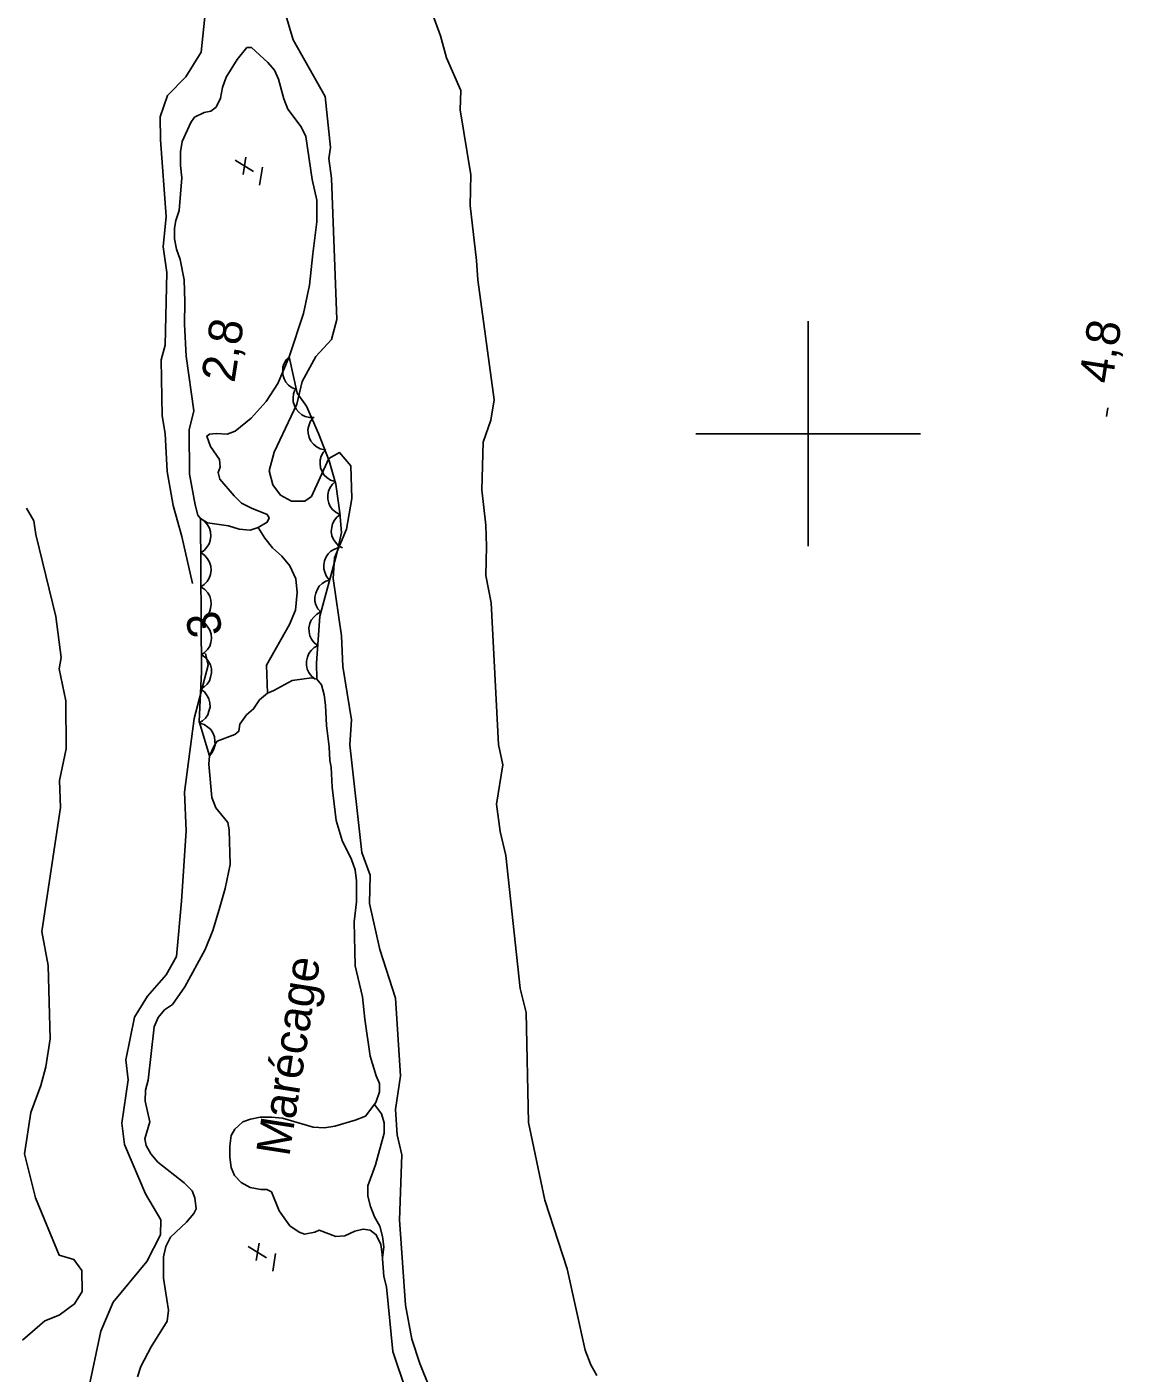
# Model space of a CAD drawing. Extents: x 282461 to 284471, y 5554090 to 5557646.
# Drawn here: x 283530.4 to 283628, y 5555916.4 to 5556036.2 of the extents above; entities that cross this region are included whole.
import ezdxf

# ---------------------------------------------------------------- set-up
doc = ezdxf.new("R2010")
doc.units = 0
for name, color, linetype in [('Niveau 2', 7, 'Continuous'), ('Niveau 3', 7, 'Continuous'), ('Niveau 4', 7, 'Continuous'), ('Niveau 44', 7, 'Continuous'), ('Niveau 61', 7, 'Continuous'), ('Niveau 7', 7, 'Continuous')]:
    doc.layers.add(name, color=color, linetype=linetype)

msp = doc.modelspace()

# ---------------------------------------------------------------- linework, layer by layer
at = {"layer": 'Niveau 2'}
for points in [[(283552.82, 5556039.56), (283554.15, 5556035.05), (283556.98, 5556030.01), (283557.48, 5556025.48), (283557.31, 5556024.48), (283557.57, 5556022.74), (283558.02, 5556010.17), (283557.57, 5556008.37), (283556.15, 5556006.87), (283554.94, 5556004.65), (283554.46, 5556002.64)], [(283565.82, 5556039.42), (283567.25, 5556035.41), (283567.8, 5556033.45), (283569.07, 5556030.53), (283569, 5556028.83), (283569.96, 5556023.03), (283569.89, 5556020.3), (283570.48, 5556015.41), (283570.57, 5556013.7), (283572.03, 5556003.01), (283571.73, 5556001.19), (283571.07, 5555999.23), (283570.93, 5555994.99), (283571.3, 5555991.85), (283571.37, 5555989.95), (283571.3, 5555987.39), (283571.78, 5555984.93), (283572.42, 5555972.33), (283572.8, 5555970.54), (283572.26, 5555967.03), (283572.56, 5555964.59), (283573.09, 5555962.47), (283574.34, 5555950.61), (283574.89, 5555948.49), (283575.09, 5555938.69), (283576.56, 5555931.77), (283578.53, 5555925.67), (283580.15, 5555918.42), (283580.64, 5555917.12), (283581.18, 5555916.18)], [(283545.18, 5555986.67), (283544.24, 5555990.84), (283543.46, 5555993.61), (283542.93, 5555996.63), (283542.74, 5556000.02), (283542.48, 5556001.6), (283542.4, 5556006.58), (283542.76, 5556007.88), (283542.9, 5556014.36), (283542.57, 5556016.64), (283542.83, 5556019.33), (283542.32, 5556026.14), (283542.31, 5556028.21), (283542.95, 5556030.11), (283544.58, 5556031.76), (283545.95, 5556033.95), (283546.33, 5556037.67)], [(283558.46, 5555982.02), (283557.71, 5555987.11), (283557.83, 5555988.96), (283558.9, 5555991.51), (283559.36, 5555994.22), (283559.27, 5555997.13), (283558.27, 5555998.32), (283557.33, 5555997.8), (283555.77, 5555994.41), (283555.19, 5555993.98), (283553.99, 5555994), (283553.03, 5555994.53), (283552.33, 5555995.46), (283552.02, 5555996.68), (283552.44, 5555998.34), (283554.46, 5556002.64)], [(283530.4, 5555993.38), (283531.06, 5555992.24), (283531.23, 5555991.02), (283533.01, 5555983.73), (283533.48, 5555980.07), (283533.32, 5555979.06), (283533.9, 5555976.22), (283533.94, 5555971.94), (283533.33, 5555969.14), (283533.44, 5555966.73), (283531.76, 5555955.68), (283532.34, 5555952.67), (283532.5, 5555946.15), (283532.12, 5555943.64), (283531.69, 5555942), (283530.8, 5555939.57), (283530.23, 5555935.9), (283531.19, 5555931.98), (283533.31, 5555926.88), (283534.62, 5555926.49), (283535.32, 5555925.52), (283535.37, 5555923.64), (283534.69, 5555922.54), (283533.31, 5555921.55), (283532.05, 5555921.05), (283530.05, 5555919.31)], [(283558.46, 5555982.02), (283558.57, 5555979.27), (283559.34, 5555974.52), (283559.19, 5555972.3), (283560.27, 5555962.72), (283561, 5555960.72), (283560.94, 5555958.18), (283561.86, 5555954.1), (283563.25, 5555949.76), (283563.69, 5555942.85), (283563.26, 5555939.85), (283563.4, 5555937.59), (283563.82, 5555935.82), (283563.62, 5555930.03), (283564.13, 5555922.42), (283564.71, 5555919.41), (283565.42, 5555917.25), (283567.26, 5555912.68)], [(283546.34, 5555980.43), (283546.58, 5555979.41), (283545.34, 5555974.65), (283544.46, 5555968.1), (283544.63, 5555964.65), (283544.19, 5555958.38), (283543.75, 5555953.46), (283542.84, 5555951.84), (283541.19, 5555949.94), (283540.02, 5555948.08), (283539.25, 5555944.26), (283539.46, 5555942.5), (283538.9, 5555938.64), (283539.13, 5555936.73), (283541.01, 5555932.33), (283542.37, 5555930.04), (283542.34, 5555928.69), (283541.11, 5555926.31), (283538.13, 5555922.69), (283537.03, 5555920.13), (283535.86, 5555914.66)]]:
    msp.add_lwpolyline(points, dxfattribs=at)
at = {"layer": 'Niveau 3'}
for p, q in [((283548.97, 5556024.33), (283550.6, 5556023.33)), ((283549.68, 5556023.07), (283549.93, 5556024.61)), ((283551.16, 5556022.13), (283551.4, 5556023.71)), ((283626.56, 5556001.52), (283626.68, 5556002.31)), ((283550.15, 5555927.66), (283551.78, 5555926.66)), ((283550.86, 5555926.4), (283551.11, 5555927.94)), ((283552.34, 5555925.46), (283552.58, 5555927.04))]:
    msp.add_line(p, q, dxfattribs=at)
at = {"layer": 'Niveau 4'}
for points in [[(283553.78, 5556006.84), (283555.05, 5556010.71), (283555.61, 5556013.22), (283555.88, 5556016), (283556.26, 5556018.85), (283556.25, 5556020.77), (283555.83, 5556022.62), (283555.27, 5556026.45), (283554.86, 5556027.32), (283553.68, 5556028.88), (283553.32, 5556029.8), (283552.84, 5556031.54), (283552.49, 5556032.35), (283551.9, 5556033.04), (283550.43, 5556034.36), (283550.03, 5556034.36), (283549.16, 5556033.31), (283548.18, 5556031.73), (283547.84, 5556030.8), (283547.68, 5556029.87), (283547.28, 5556029.05), (283546.81, 5556028.7), (283546.23, 5556028.58), (283545.36, 5556028.16), (283545.02, 5556027.7), (283544.27, 5556026.01), (283544.11, 5556025.08), (283544.12, 5556023.86), (283544.24, 5556022.76), (283543.98, 5556019.85), (283543.69, 5556018.98), (283543.58, 5556018.28), (283543.59, 5556017.35), (283543.77, 5556016.42), (283544.07, 5556015.5), (283544.43, 5556013.7), (283544.51, 5556011.73), (283544.47, 5556009.75), (283544.61, 5556006.91), (283545.29, 5556002.04), (283544.89, 5556000.35), (283544.92, 5555996.4), (283545.41, 5555993.68), (283545.65, 5555992.75), (283545.9, 5555992.44), (283546.53, 5555992.06), (283548.4, 5555991.79), (283549.33, 5555991.51), (283550.32, 5555991.4), (283551.02, 5555991.64), (283551.83, 5555992.11), (283552, 5555992.52), (283551.82, 5555992.8), (283550.42, 5555993.37), (283549.54, 5555993.83), (283548.9, 5555994.46), (283547.61, 5555995.96), (283547.48, 5555996.54), (283547.65, 5555997.01), (283547.59, 5555997.7), (283546.77, 5555998.86), (283546.47, 5555999.78), (283546.7, 5555999.96), (283547.28, 5556000.02), (283548.27, 5555999.97), (283548.97, 5556000.21), (283550.41, 5556001.38), (283551.74, 5556002.85), (283552.77, 5556004.48), (283553.78, 5556006.84)], [(283551.02, 5555991.64), (283551.61, 5555990.71), (283552.31, 5555989.85), (283553.13, 5555989.1), (283553.84, 5555988.24), (283554.37, 5555987.08), (283554.5, 5555985.86), (283554.34, 5555984.29), (283553.82, 5555983.01), (283551.76, 5555979.4), (283551.85, 5555976.91)], [(283556.24, 5555978.16), (283555.78, 5555978.27), (283554.04, 5555978.02), (283552.42, 5555977.14), (283551.85, 5555976.91), (283551.14, 5555976.31), (283550.62, 5555975.5), (283549.99, 5555974.97), (283549.41, 5555974.15), (283549.3, 5555973.51), (283548.96, 5555973.22), (283547.39, 5555972.62), (283547.1, 5555972.22), (283546.7, 5555971.34), (283546.65, 5555970.59), (283546.91, 5555967.63), (283547.26, 5555966.7), (283548.32, 5555965.38), (283548.44, 5555964.74), (283548.53, 5555961.67), (283548.08, 5555959.51), (283547.57, 5555957.65), (283547, 5555955.79), (283546.32, 5555954.1), (283544.49, 5555950.78), (283543.39, 5555949.2), (283542.7, 5555948.73), (283542.12, 5555948.03), (283541.78, 5555947.22), (283541.24, 5555942.45), (283541.01, 5555941.58), (283540.96, 5555940.59), (283541.38, 5555938.74), (283540.93, 5555937.23), (283541.05, 5555936.65), (283541.47, 5555935.9), (283542.11, 5555935.15), (283544.45, 5555933.31), (283545.16, 5555932.62), (283545.4, 5555931.99), (283545.52, 5555931), (283545.29, 5555930.59), (283544.66, 5555929.83), (283543.21, 5555928.49), (283542.81, 5555927.67), (283542.59, 5555926.74), (283542.6, 5555924.83), (283543.04, 5555921.99), (283542.93, 5555921), (283541.49, 5555918.73), (283540.57, 5555916.98), (283540.29, 5555916.05)], [(283564.21, 5555914.79), (283563.02, 5555918.32), (283562.45, 5555924.06), (283562.21, 5555924.99), (283562.08, 5555926.96), (283561.95, 5555927.83), (283561.54, 5555928.7), (283561.01, 5555929.1), (283560.37, 5555929.21), (283559.62, 5555929.03), (283558.75, 5555928.62), (283557.93, 5555928.55), (283556.47, 5555929.12), (283556.07, 5555928.94), (283555.14, 5555928.76), (283554.67, 5555928.93), (283553.85, 5555929.5), (283552.91, 5555930.83), (283552.2, 5555932.51), (283551.79, 5555932.74), (283551.27, 5555932.73), (283550.33, 5555932.9), (283549.52, 5555933.35), (283548.93, 5555933.99), (283548.63, 5555934.68), (283548.51, 5555935.61), (283548.5, 5555936.6), (283548.61, 5555937.53), (283548.95, 5555938.11), (283549.65, 5555938.75), (283550.34, 5555938.99), (283551.21, 5555939.17), (283552.2, 5555939.18), (283553.19, 5555939.07), (283555.93, 5555938.28), (283556.92, 5555938.23), (283557.85, 5555938.36), (283559.65, 5555938.89), (283560.58, 5555939.25), (283561.5, 5555940.48), (283561.84, 5555941.41), (283561.84, 5555942.16), (283561.54, 5555942.86), (283561, 5555944.59), (283560.51, 5555947.9), (283560.32, 5555949.87), (283559.66, 5555952.65), (283559.57, 5555956.54), (283559.78, 5555958.34), (283559.78, 5555959.26), (283559.77, 5555960.19), (283559.65, 5555961.18), (283559.35, 5555962.1), (283558.52, 5555963.78), (283557.98, 5555965.58), (283557.61, 5555968.53), (283557.53, 5555970.33), (283557.41, 5555970.91), (283557.34, 5555972.13), (283557.1, 5555974.04), (283557.02, 5555975.84), (283556.9, 5555976.77), (283556.66, 5555977.64), (283556.24, 5555978.16)]]:
    msp.add_lwpolyline(points, dxfattribs=at)
at = {"layer": 'Niveau 44'}
for points in [[(283554.43, 5556003.93), (283554.04, 5556004.08), (283553.72, 5556004.33), (283553.5, 5556004.57), (283553.34, 5556004.88), (283553.23, 5556005.23), (283553.21, 5556005.61), (283553.22, 5556005.94), (283553.35, 5556006.26), (283553.53, 5556006.58), (283553.78, 5556006.84)], [(283556.24, 5555978.16), (283556.21, 5555979.58), (283556.52, 5555983.76), (283557.99, 5555989.23), (283558.44, 5555991.21), (283558.31, 5555992.95), (283557.94, 5555995.5), (283557.34, 5555997.58), (283556.39, 5556000.01), (283555.32, 5556002.44), (283554.5, 5556003.6), (283553.78, 5556006.84)], [(283556.02, 5556001.44), (283555.61, 5556001.44), (283555.22, 5556001.54), (283554.92, 5556001.68), (283554.65, 5556001.9), (283554.41, 5556002.18), (283554.25, 5556002.52), (283554.14, 5556002.83), (283554.13, 5556003.18), (283554.18, 5556003.54), (283554.3, 5556003.88)], [(283556.95, 5555998.57), (283556.55, 5555998.66), (283556.2, 5555998.86), (283555.94, 5555999.06), (283555.73, 5555999.34), (283555.57, 5555999.67), (283555.49, 5556000.05), (283555.46, 5556000.37), (283555.53, 5556000.71), (283555.66, 5556001.05), (283555.87, 5556001.35)], [(283557.87, 5555995.74), (283557.48, 5555995.87), (283557.14, 5555996.1), (283556.9, 5555996.32), (283556.72, 5555996.62), (283556.59, 5555996.96), (283556.55, 5555997.34), (283556.55, 5555997.67), (283556.65, 5555998), (283556.82, 5555998.33), (283557.04, 5555998.6)], [(283558.33, 5555992.8), (283557.96, 5555992.98), (283557.66, 5555993.25), (283557.45, 5555993.51), (283557.32, 5555993.83), (283557.23, 5555994.18), (283557.24, 5555994.57), (283557.28, 5555994.89), (283557.43, 5555995.2), (283557.64, 5555995.51), (283557.9, 5555995.75)], [(283558.54, 5555989.83), (283558.18, 5555990.03), (283557.91, 5555990.33), (283557.72, 5555990.59), (283557.6, 5555990.92), (283557.54, 5555991.29), (283557.58, 5555991.66), (283557.64, 5555991.98), (283557.81, 5555992.29), (283558.04, 5555992.58), (283558.32, 5555992.8)], [(283545.9, 5555992.44), (283545.97, 5555978.79), (283545.77, 5555974.38), (283546.7, 5555971.34)], [(283545.9, 5555992.44), (283546.25, 5555992.21), (283546.51, 5555991.89), (283546.69, 5555991.6), (283546.78, 5555991.26), (283546.81, 5555990.89), (283546.75, 5555990.5), (283546.66, 5555990.19), (283546.47, 5555989.89), (283546.22, 5555989.61), (283545.92, 5555989.41)], [(283545.92, 5555989.41), (283546.27, 5555989.17), (283546.53, 5555988.85), (283546.7, 5555988.57), (283546.8, 5555988.22), (283546.83, 5555987.85), (283546.77, 5555987.47), (283546.68, 5555987.15), (283546.49, 5555986.85), (283546.23, 5555986.58), (283545.93, 5555986.37)], [(283557.38, 5555986.97), (283557.11, 5555987.29), (283556.95, 5555987.66), (283556.86, 5555987.97), (283556.86, 5555988.32), (283556.92, 5555988.68), (283557.08, 5555989.03), (283557.25, 5555989.31), (283557.51, 5555989.54), (283557.82, 5555989.73), (283558.16, 5555989.85)], [(283556.61, 5555984.1), (283556.34, 5555984.41), (283556.17, 5555984.78), (283556.08, 5555985.09), (283556.08, 5555985.44), (283556.15, 5555985.8), (283556.31, 5555986.15), (283556.47, 5555986.43), (283556.73, 5555986.66), (283557.05, 5555986.86), (283557.38, 5555986.97)], [(283545.93, 5555986.37), (283546.28, 5555986.14), (283546.54, 5555985.82), (283546.72, 5555985.53), (283546.81, 5555985.19), (283546.85, 5555984.82), (283546.78, 5555984.43), (283546.7, 5555984.12), (283546.5, 5555983.82), (283546.25, 5555983.54), (283545.95, 5555983.34)], [(283545.95, 5555983.34), (283546.3, 5555983.1), (283546.56, 5555982.78), (283546.73, 5555982.5), (283546.83, 5555982.15), (283546.86, 5555981.78), (283546.8, 5555981.4), (283546.71, 5555981.08), (283546.52, 5555980.78), (283546.26, 5555980.51), (283545.96, 5555980.3)], [(283556.33, 5555981.14), (283556, 5555981.39), (283555.77, 5555981.72), (283555.62, 5555982.02), (283555.56, 5555982.36), (283555.55, 5555982.73), (283555.64, 5555983.1), (283555.75, 5555983.4), (283555.97, 5555983.68), (283556.24, 5555983.93), (283556.55, 5555984.11)], [(283556.1, 5555978.16), (283555.78, 5555978.42), (283555.55, 5555978.75), (283555.4, 5555979.04), (283555.34, 5555979.39), (283555.33, 5555979.75), (283555.42, 5555980.12), (283555.53, 5555980.43), (283555.75, 5555980.71), (283556.02, 5555980.96), (283556.33, 5555981.14)], [(283546.04, 5555980.3), (283546.38, 5555980.05), (283546.62, 5555979.72), (283546.78, 5555979.42), (283546.86, 5555979.08), (283546.87, 5555978.7), (283546.79, 5555978.32), (283546.69, 5555978.01), (283546.48, 5555977.72), (283546.21, 5555977.46), (283545.9, 5555977.27)], [(283545.9, 5555977.27), (283546.24, 5555977.02), (283546.48, 5555976.68), (283546.65, 5555976.39), (283546.72, 5555976.04), (283546.74, 5555975.67), (283546.65, 5555975.29), (283546.55, 5555974.98), (283546.34, 5555974.69), (283546.07, 5555974.43), (283545.76, 5555974.24)], [(283545.81, 5555974.24), (283546.22, 5555974.12), (283546.56, 5555973.89), (283546.81, 5555973.67), (283546.99, 5555973.36), (283547.13, 5555973.02), (283547.18, 5555972.63), (283547.19, 5555972.3), (283547.09, 5555971.96), (283546.93, 5555971.62), (283546.7, 5555971.34)]]:
    msp.add_lwpolyline(points, dxfattribs=at)
at = {"layer": 'Niveau 61'}
for points in [[(283600, 5555990), (283600, 5556010)], [(283590, 5556000), (283610, 5556000)]]:
    msp.add_lwpolyline(points, dxfattribs=at)
at = {"layer": 'Niveau 7'}
msp.add_lwpolyline([(283562.1, 5555926.66), (283562.22, 5555927.63), (283562.09, 5555928.56), (283561.85, 5555929.48), (283561.38, 5555930.29), (283561.02, 5555931.22), (283560.78, 5555932.14), (283560.78, 5555933.07), (283561.46, 5555934.93), (283562.25, 5555937.73), (283562.24, 5555938.65), (283562, 5555939.46), (283561.37, 5555940.28)], dxfattribs=at)

# ---------------------------------------------------------------- texts
at = {"layer": 'Niveau 2'}
msp.add_text('3', height=3, rotation=101.6248, dxfattribs=at).set_placement((283547.9, 5555982.22))
at = {"layer": 'Niveau 3'}
for s, rotation, p in [('    2,8', 81.0958, (283548.22, 5556000.06)), ('4,8  ', 81.0957, (283627.04, 5556004.36))]:
    msp.add_text(s, height=3, rotation=rotation, dxfattribs=at).set_placement(p)
at = {"layer": 'Niveau 7'}
msp.add_text('Marécage', height=3, rotation=81.0598, dxfattribs=at).set_placement((283553.79, 5555935.59))

doc.saveas('drawing.dxf')
